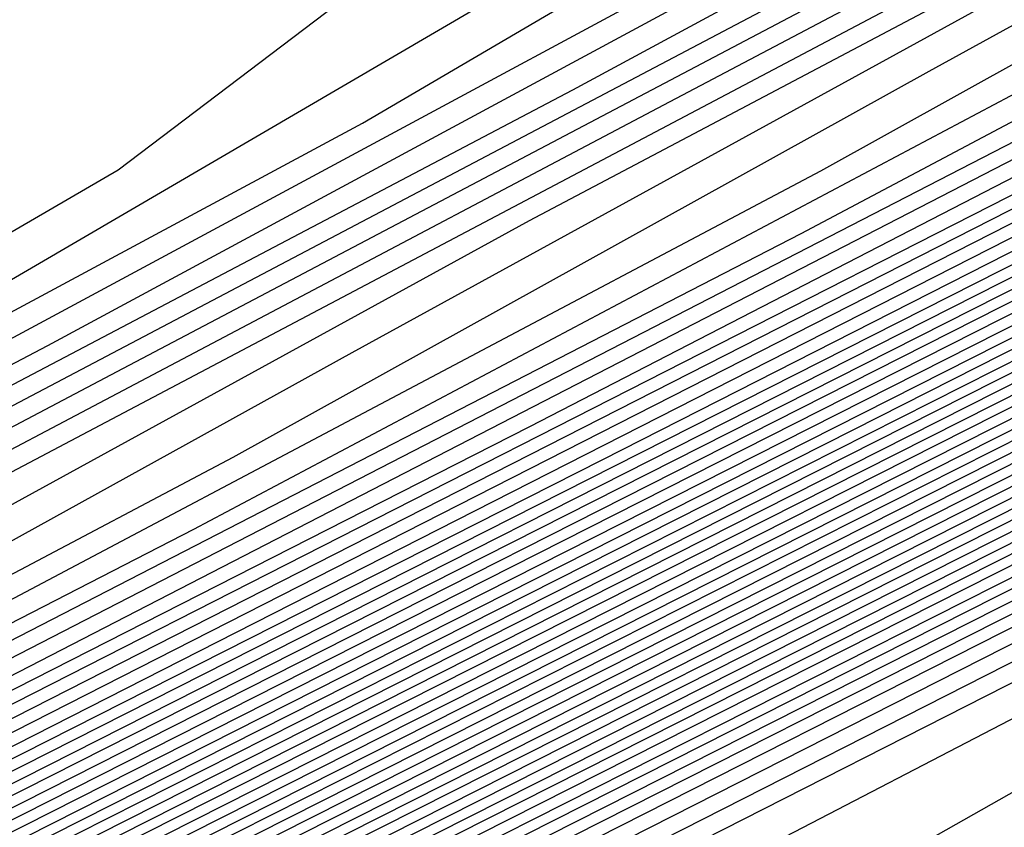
# Model space of a CAD drawing. Extents: x 3249832 to 3255657, y 13789405 to 13793316.
# Tile 529 of 656: x 3254750.23 to 3254751.65, y 13790605.83 to 13790606.99. Entities that reach past the tile are written whole.
import ezdxf

# ---------------------------------------------------------------- set-up
doc = ezdxf.new("R2010")
doc.units = 0
doc.header["$LTSCALE"] = 100
doc.header["$MEASUREMENT"] = 0
for name, color, linetype in [('GRATIO_CON', 10, 'CONTINUOUS'), ('GRATIO_ICON', 7, 'CONTINUOUS'), ('TARGETS_EAST', 7, 'CONTINUOUS')]:
    doc.layers.add(name, color=color, linetype=linetype)

# ---------------------------------------------------------------- blocks, each defined once
blk = doc.blocks.new('Gratio_032316_contours')
at = {"layer": 'GRATIO_CON', "color": 1, "linetype": 'Continuous', "flags": 128}
for points in [[(3254680.9828, 13790570.8848), (3254694.5684, 13790577.5253), (3254706.1082, 13790583.1826), (3254712.556, 13790586.3474), (3254714.9315, 13790587.5159), (3254715.271, 13790587.6858), (3254715.2714, 13790587.6881), (3254715.2722, 13790587.6892), (3254715.2732, 13790587.689), (3254715.4944, 13790587.7945), (3254717.0344, 13790588.541), (3254721.2117, 13790590.5707), (3254728.6842, 13790594.206), (3254737.4659, 13790598.491), (3254744.9102, 13790602.1497), (3254749.0328, 13790604.2246), (3254750.4996, 13790605.0316), (3254750.6393, 13790605.2051), (3254750.7899, 13790605.388), (3254752.329, 13790606.2594), (3254756.6438, 13790608.5072), (3254764.4521, 13790612.4857), (3254773.7947, 13790617.2146)], [(3254682.3408, 13790571.5658), (3254695.3858, 13790577.9421), (3254706.4664, 13790583.3743), (3254712.6576, 13790586.4132), (3254714.9386, 13790587.5352), (3254715.2646, 13790587.6983), (3254715.2651, 13790587.7006), (3254715.2659, 13790587.7017), (3254715.267, 13790587.7016), (3254715.4668, 13790587.797), (3254716.8576, 13790588.4711), (3254720.6302, 13790590.3041), (3254727.3786, 13790593.5872), (3254735.3094, 13790597.457), (3254742.0323, 13790600.7611), (3254745.7554, 13790602.635), (3254747.0801, 13790603.3639), (3254747.2062, 13790603.5205), (3254747.379, 13790603.7042), (3254749.0259, 13790604.6209), (3254753.6201, 13790607.0028), (3254761.9237, 13790611.2275), (3254771.8551, 13790616.2521)], [(3254683.6989, 13790572.2469), (3254696.2032, 13790578.3589), (3254706.8246, 13790583.566), (3254712.7593, 13790586.4789), (3254714.9457, 13790587.5545), (3254715.2583, 13790587.7108), (3254715.2588, 13790587.7131), (3254715.2597, 13790587.7142), (3254715.2608, 13790587.7142), (3254715.4392, 13790587.7994), (3254716.6808, 13790588.4013), (3254720.0486, 13790590.0376), (3254726.0729, 13790592.9684), (3254733.1528, 13790596.423), (3254739.1543, 13790599.3726), (3254742.478, 13790601.0454), (3254743.6606, 13790601.6961), (3254743.7731, 13790601.8359), (3254743.968, 13790602.0204), (3254745.7228, 13790602.9823), (3254750.5964, 13790605.4984), (3254759.3952, 13790609.9692), (3254769.9155, 13790615.2897), (3254779.2011, 13790619.9784)], [(3254685.0569, 13790572.928), (3254697.0206, 13790578.7757), (3254707.1829, 13790583.7577), (3254712.8609, 13790586.5447), (3254714.9528, 13790587.5738), (3254715.2519, 13790587.7234), (3254715.2526, 13790587.7256), (3254715.2535, 13790587.7267), (3254715.2546, 13790587.7269), (3254715.4116, 13790587.8019), (3254716.504, 13790588.3314), (3254719.4671, 13790589.7711), (3254724.7673, 13790592.3496), (3254730.9962, 13790595.389), (3254736.2764, 13790597.9841), (3254739.2006, 13790599.4558), (3254740.241, 13790600.0283), (3254740.3401, 13790600.1513), (3254740.5571, 13790600.3366), (3254742.4197, 13790601.3437), (3254747.5727, 13790603.994), (3254756.8668, 13790608.711), (3254767.9759, 13790614.3273), (3254777.7802, 13790619.2776)], [(3254687.7729, 13790574.2901), (3254698.6554, 13790579.6094), (3254707.8993, 13790584.1411), (3254713.0642, 13790586.6762), (3254714.9671, 13790587.6123), (3254715.2393, 13790587.7484), (3254715.24, 13790587.7505), (3254715.241, 13790587.7518), (3254715.2422, 13790587.7521), (3254715.3565, 13790587.8068), (3254716.1504, 13790588.1917), (3254718.3039, 13790589.238), (3254722.156, 13790591.112), (3254726.683, 13790593.3209), (3254730.5206, 13790595.207), (3254732.6458, 13790596.2766), (3254733.4019, 13790596.6927), (3254733.4739, 13790596.7821), (3254733.7351, 13790596.969), (3254735.8135, 13790598.0666), (3254741.5253, 13790600.9852), (3254751.8099, 13790606.1945), (3254764.0967, 13790612.4024), (3254774.9383, 13790617.8759)], [(3254689.131, 13790574.9712), (3254699.4729, 13790580.0262), (3254708.2575, 13790584.3328), (3254713.1658, 13790586.742), (3254714.9742, 13790587.6316), (3254715.2329, 13790587.761), (3254715.2337, 13790587.763), (3254715.2348, 13790587.7643), (3254715.2359, 13790587.7648), (3254715.3289, 13790587.8092), (3254715.9737, 13790588.1218), (3254717.7224, 13790588.9714), (3254720.8504, 13790590.4932), (3254724.5264, 13790592.2869), (3254727.6426, 13790593.8185), (3254729.3684, 13790594.687), (3254729.9824, 13790595.0249), (3254730.0409, 13790595.0975), (3254730.3242, 13790595.2852), (3254732.5104, 13790596.428), (3254738.5016, 13790599.4807), (3254749.2814, 13790604.9363), (3254762.1571, 13790611.44), (3254773.5174, 13790617.1751)], [(3254690.489, 13790575.6522), (3254700.2903, 13790580.443), (3254708.6157, 13790584.5245), (3254713.2674, 13790586.8077), (3254714.9813, 13790587.6509), (3254715.2266, 13790587.7735), (3254715.2275, 13790587.7755), (3254715.2286, 13790587.7768), (3254715.2297, 13790587.7774), (3254715.3013, 13790587.8117), (3254715.7969, 13790588.0519), (3254717.1408, 13790588.7049), (3254719.5447, 13790589.8744), (3254722.3699, 13790591.2529), (3254724.7647, 13790592.4299), (3254726.091, 13790593.0974), (3254726.5629, 13790593.3571), (3254726.6078, 13790593.4129), (3254726.9132, 13790593.6014), (3254729.2072, 13790594.7894), (3254735.4779, 13790597.9763), (3254746.753, 13790603.6781), (3254760.2175, 13790610.4776), (3254772.0965, 13790616.4743)], [(3254744.2245, 13790602.4199), (3254758.2779, 13790609.5152), (3254770.6755, 13790615.7735), (3254778.4112, 13790619.6827)], [(3254687.5981, 13790574.316), (3254694.5631, 13790577.6954), (3254702.7425, 13790581.6935), (3254709.6903, 13790585.0996), (3254713.5723, 13790587.005), (3254715.0027, 13790587.7087), (3254715.2076, 13790587.8111), (3254715.2155, 13790587.8162), (3254715.2646, 13790587.8408), (3254715.3952, 13790587.9046), (3254715.6275, 13790588.0179), (3254715.8997, 13790588.1512), (3254716.1297, 13790588.2654), (3254716.6303, 13790588.5199), (3254719.2939, 13790589.8681), (3254726.4082, 13790593.462), (3254739.168, 13790599.9031), (3254754.3988, 13790607.5903), (3254767.8337, 13790614.3719), (3254776.2164, 13790618.6078)], [(3254651.0069, 13790556.9616), (3254655.5123, 13790559.1072), (3254661.3217, 13790561.894), (3254668.1197, 13790565.1602), (3254674.8023, 13790568.3631), (3254680.0684, 13790570.8643), (3254683.1747, 13790572.3015), (3254685.6089, 13790573.4148), (3254689.4165, 13790575.2204), (3254695.9211, 13790578.3765), (3254703.5599, 13790582.1103), (3254710.0485, 13790585.2913), (3254713.674, 13790587.0708), (3254715.0098, 13790587.728), (3254715.2012, 13790587.8237), (3254715.5767, 13790588.0145), (3254718.1988, 13790589.3384), (3254725.3135, 13790592.9288), (3254738.0825, 13790599.3724), (3254753.3307, 13790607.0675), (3254766.7985, 13790613.8657), (3254775.2332, 13790618.1281)], [(3254651.9652, 13790557.4392), (3254656.6382, 13790559.6653), (3254662.6638, 13790562.5558), (3254669.7147, 13790565.9438), (3254676.6453, 13790569.2668), (3254682.1055, 13790571.8639), (3254685.3036, 13790573.3493), (3254687.6804, 13790574.4392), (3254691.2349, 13790576.1249), (3254697.2791, 13790579.0576), (3254704.3773, 13790582.5271), (3254710.4067, 13790585.483), (3254713.7756, 13790587.1366), (3254715.0169, 13790587.7472), (3254715.1948, 13790587.8363), (3254715.5637, 13790588.0238), (3254718.1399, 13790589.3246), (3254725.1298, 13790592.8522), (3254737.6771, 13790599.1838), (3254752.6727, 13790606.7516), (3254765.9448, 13790613.4511), (3254774.3039, 13790617.6754)], [(3254652.9236, 13790557.9168), (3254657.7641, 13790560.2233), (3254664.0059, 13790563.2177), (3254671.3097, 13790566.7274), (3254678.4883, 13790570.1706), (3254684.1427, 13790572.8635), (3254687.4325, 13790574.3972), (3254689.7518, 13790575.4635), (3254693.0532, 13790577.0293), (3254698.6371, 13790579.7386), (3254705.1948, 13790582.9439), (3254710.7649, 13790585.6747), (3254713.8772, 13790587.2023), (3254715.024, 13790587.7665), (3254715.1884, 13790587.8489), (3254715.5508, 13790588.0331), (3254718.0809, 13790589.3107), (3254724.9462, 13790592.7755), (3254737.2717, 13790598.9953), (3254752.0148, 13790606.4357), (3254765.0911, 13790613.0365), (3254773.3746, 13790617.2228)], [(3254651.3, 13790557.2133), (3254654.8403, 13790558.872), (3254660.0158, 13790561.3394), (3254666.6901, 13790564.5414), (3254674.4997, 13790568.2945), (3254682.1743, 13790571.9781), (3254688.2171, 13790574.8626), (3254691.6904, 13790576.4929), (3254693.8947, 13790577.5121), (3254696.69, 13790578.8381), (3254701.3532, 13790581.1008), (3254706.8296, 13790583.7776), (3254711.4814, 13790586.0581), (3254714.0805, 13790587.3339), (3254715.0382, 13790587.8051), (3254715.1756, 13790587.8741), (3254715.5248, 13790588.0517), (3254717.9631, 13790589.2831), (3254724.5788, 13790592.6221), (3254736.4608, 13790598.6182), (3254750.699, 13790605.8039), (3254763.3837, 13790612.2073), (3254771.5159, 13790616.3175)], [(3254652.1439, 13790557.6356), (3254655.7986, 13790559.3495), (3254661.1417, 13790561.8975), (3254668.0321, 13790565.2032), (3254676.0946, 13790569.078), (3254684.0173, 13790572.8819), (3254690.2542, 13790575.8622), (3254693.8193, 13790577.5407), (3254695.9661, 13790578.5364), (3254698.5083, 13790579.7426), (3254702.7112, 13790581.7819), (3254707.647, 13790584.1944), (3254711.8396, 13790586.2498), (3254714.1821, 13790587.3996), (3254715.0454, 13790587.8244), (3254715.1692, 13790587.8867), (3254715.5119, 13790588.061), (3254717.9042, 13790589.2693), (3254724.3952, 13790592.5454), (3254736.0554, 13790598.4297), (3254750.0411, 13790605.488), (3254762.53, 13790611.7927), (3254770.5866, 13790615.8649), (3254774.8217, 13790618.021)], [(3254692.2914, 13790576.8618), (3254695.9482, 13790578.5886), (3254698.0375, 13790579.5607), (3254700.3267, 13790580.647), (3254704.0693, 13790582.4629), (3254708.4644, 13790584.6112), (3254712.1978, 13790586.4415), (3254714.2838, 13790587.4654), (3254715.0525, 13790587.8436), (3254715.1628, 13790587.899), (3254715.1638, 13790587.9005), (3254715.1651, 13790587.902), (3254715.1662, 13790587.9033), (3254715.5018, 13790588.0733), (3254717.8471, 13790589.2573), (3254724.2124, 13790592.4695), (3254735.6502, 13790598.2414), (3254749.3832, 13790605.1722), (3254761.6763, 13790611.3781), (3254769.6572, 13790615.4123), (3254773.9041, 13790617.5743)], [(3254687.7034, 13790574.6894), (3254694.3286, 13790577.8614), (3254698.0771, 13790579.6365), (3254700.109, 13790580.5851), (3254702.1451, 13790581.5514), (3254705.4273, 13790583.144), (3254709.2818, 13790585.0281), (3254712.556, 13790586.6332), (3254714.3854, 13790587.5311), (3254715.0596, 13790587.8629), (3254715.1564, 13790587.9115), (3254715.1574, 13790587.913), (3254715.1587, 13790587.9145), (3254715.1597, 13790587.9158), (3254715.4888, 13790588.0826), (3254717.7882, 13790589.2435), (3254724.0287, 13790592.3929), (3254735.2448, 13790598.0529), (3254748.7253, 13790604.8563), (3254760.8226, 13790610.9635), (3254768.7279, 13790614.9597), (3254772.9866, 13790617.1276)], [(3254691.3894, 13790576.4969), (3254698.4029, 13790579.8606), (3254702.3349, 13790581.7322), (3254704.2518, 13790582.6337), (3254705.7818, 13790583.3603), (3254708.1433, 13790584.5061), (3254710.9167, 13790585.8617), (3254713.2724, 13790587.0166), (3254714.5887, 13790587.6627), (3254715.0738, 13790587.9014), (3254715.1436, 13790587.9366), (3254715.1446, 13790587.938), (3254715.1458, 13790587.9395), (3254715.1469, 13790587.941), (3254715.4628, 13790588.1013), (3254717.6703, 13790589.2159), (3254723.6614, 13790592.2395), (3254734.4339, 13790597.6758), (3254747.4094, 13790604.2245), (3254759.1152, 13790610.1344), (3254766.8692, 13790614.0544), (3254771.1515, 13790616.2343)], [(3254684.0695, 13790572.9958), (3254693.2324, 13790577.4007), (3254700.4401, 13790580.8601), (3254704.4638, 13790582.78), (3254706.3233, 13790583.658), (3254707.6001, 13790584.2647), (3254709.5014, 13790585.1872), (3254711.7343, 13790586.2788), (3254713.6314, 13790587.2092), (3254714.6921, 13790587.7304), (3254715.0837, 13790587.9238), (3254715.1405, 13790587.9531), (3254715.4499, 13790588.1105), (3254717.6114, 13790589.2021), (3254723.4777, 13790592.1629), (3254734.0285, 13790597.4873), (3254746.7515, 13790603.9086), (3254758.2615, 13790609.7198), (3254765.9399, 13790613.6018), (3254770.2339, 13790615.7876), (3254772.3576, 13790616.8983)], [(3254685.6645, 13790573.7793), (3254695.0754, 13790578.3044), (3254702.4773, 13790581.8597), (3254706.5928, 13790583.8279), (3254708.3947, 13790584.6823), (3254709.4185, 13790585.1691), (3254710.8594, 13790585.8683), (3254712.5517, 13790586.6956), (3254713.9896, 13790587.4009), (3254714.7937, 13790587.7962), (3254715.0908, 13790587.9432), (3254715.1341, 13790587.9658), (3254715.4369, 13790588.1198), (3254717.5524, 13790589.1883), (3254723.294, 13790592.0862), (3254733.6231, 13790597.2988), (3254746.0936, 13790603.5927), (3254757.4078, 13790609.3052), (3254765.0105, 13790613.1491), (3254769.3164, 13790615.3409), (3254771.4825, 13790616.4728)], [(3254687.2595, 13790574.5629), (3254696.9184, 13790579.2082), (3254704.5144, 13790582.8593), (3254708.7217, 13790584.8757), (3254710.4661, 13790585.7067), (3254711.2369, 13790586.0736), (3254712.2174, 13790586.5494), (3254713.3691, 13790587.1124), (3254714.3478, 13790587.5926), (3254714.8953, 13790587.862), (3254715.0978, 13790587.9625), (3254715.1276, 13790587.9785), (3254715.4239, 13790588.1292), (3254717.4935, 13790589.1745), (3254723.1104, 13790592.0095), (3254733.2176, 13790597.1102), (3254745.4357, 13790603.2768), (3254756.5541, 13790608.8906), (3254764.0812, 13790612.6965), (3254768.3988, 13790614.8943), (3254770.6075, 13790616.0472), (3254771.7108, 13790616.6657)], [(3254690.4495, 13790576.13), (3254700.6044, 13790581.0157), (3254708.5888, 13790584.8585), (3254712.9795, 13790586.9715), (3254714.609, 13790587.7553), (3254714.8736, 13790587.8824), (3254714.9335, 13790587.9115), (3254715.004, 13790587.9462), (3254715.0642, 13790587.9761), (3254715.0986, 13790587.9937), (3254715.112, 13790588.0013), (3254715.1148, 13790588.0038), (3254715.3979, 13790588.1479), (3254717.3756, 13790589.147), (3254722.743, 13790591.8562), (3254732.4068, 13790596.7332), (3254744.1198, 13790602.645), (3254754.8468, 13790608.0614), (3254762.2225, 13790611.7913), (3254766.5637, 13790614.0009), (3254768.8573, 13790615.1961), (3254770.0169, 13790615.8415), (3254770.6619, 13790616.237), (3254771.3382, 13790616.6417)], [(3254691.3246, 13790576.5671), (3254701.2561, 13790581.3455), (3254709.0349, 13790585.09), (3254713.3077, 13790587.1475), (3254714.8826, 13790587.9066), (3254715.1084, 13790588.0164), (3254715.3849, 13790588.1572), (3254717.3167, 13790589.1332), (3254722.5594, 13790591.7795), (3254732.0013, 13790596.5446), (3254743.4619, 13790602.3291), (3254753.9931, 13790607.6468), (3254761.2932, 13790611.3386), (3254765.6461, 13790613.5543), (3254767.9823, 13790614.7706), (3254769.17, 13790615.4294), (3254769.8305, 13790615.8319), (3254770.5233, 13790616.2441), (3254771.6468, 13790616.8582)], [(3254692.0922, 13790576.9523), (3254701.7295, 13790581.5891), (3254709.2424, 13790585.2057), (3254713.3647, 13790587.1907), (3254714.8842, 13790587.9231), (3254715.102, 13790588.0291), (3254715.3719, 13790588.1666), (3254717.2577, 13790589.1194), (3254722.3757, 13790591.7029), (3254731.5959, 13790596.3561), (3254742.804, 13790602.0133), (3254753.1394, 13790607.2322), (3254760.3638, 13790610.886), (3254764.7286, 13790613.1076), (3254767.1072, 13790614.345), (3254768.3231, 13790615.0173), (3254768.9992, 13790615.4268), (3254769.7083, 13790615.8466), (3254770.8588, 13790616.474), (3254772.2008, 13790617.2017)], [(3254683.086, 13790572.6396), (3254692.8597, 13790577.3375), (3254702.2029, 13790581.8327), (3254709.4499, 13790585.3213), (3254713.4218, 13790587.234), (3254714.8858, 13790587.9396), (3254715.0956, 13790588.0417), (3254715.359, 13790588.1759), (3254717.1988, 13790589.1056), (3254722.192, 13790591.6262), (3254731.1905, 13790596.1676), (3254742.1461, 13790601.6974), (3254752.2857, 13790606.8176), (3254759.4345, 13790610.4334), (3254763.811, 13790612.6609), (3254766.2321, 13790613.9195), (3254767.4761, 13790614.6052), (3254768.1678, 13790615.0216), (3254768.8934, 13790615.4491), (3254770.0708, 13790616.0899), (3254771.4446, 13790616.8335)], [(3254685.0376, 13790573.6106), (3254694.3948, 13790578.1075), (3254703.1496, 13790582.3192), (3254709.8648, 13790585.5517), (3254713.5359, 13790587.3196), (3254714.8889, 13790587.9721), (3254715.0828, 13790588.0668), (3254715.333, 13790588.1946), (3254717.0809, 13790589.0781), (3254721.8247, 13790591.4729), (3254730.3796, 13790595.7905), (3254740.8302, 13790601.0656), (3254750.5783, 13790605.9885), (3254757.5758, 13790609.5281), (3254761.9759, 13790611.7676), (3254764.482, 13790613.0684), (3254765.7823, 13790613.781), (3254766.5051, 13790614.2114), (3254767.2635, 13790614.6541), (3254768.4947, 13790615.3216), (3254769.9322, 13790616.0971), (3254771.1334, 13790616.7816)], [(3254686.0134, 13790574.0961), (3254695.1623, 13790578.4926), (3254703.623, 13790582.5627), (3254710.0723, 13790585.6672), (3254713.5929, 13790587.3627), (3254714.8905, 13790587.9885), (3254715.0765, 13790588.0794), (3254715.32, 13790588.2039), (3254717.022, 13790589.0643), (3254721.641, 13790591.3962), (3254729.9742, 13790595.602), (3254740.1723, 13790600.7497), (3254749.7246, 13790605.5739), (3254756.6465, 13790609.0755), (3254761.0584, 13790611.3209), (3254763.6069, 13790612.6429), (3254764.9354, 13790613.3689), (3254765.6738, 13790613.8062), (3254766.4486, 13790614.2565), (3254767.7067, 13790614.9375), (3254769.176, 13790615.729), (3254770.4045, 13790616.4267), (3254771.0551, 13790616.8757), (3254771.2495, 13790617.1191)], [(3254739.5144, 13790600.4338), (3254748.8709, 13790605.1593), (3254755.7171, 13790608.6229), (3254760.1408, 13790610.8742), (3254762.7318, 13790612.2173), (3254764.0885, 13790612.9569), (3254764.8424, 13790613.4011), (3254765.6337, 13790613.859), (3254766.9187, 13790614.5533), (3254768.4198, 13790615.3608), (3254769.6756, 13790616.0718), (3254770.3419, 13790616.5275), (3254770.5426, 13790616.7724), (3254770.5188, 13790616.9018), (3254770.4948, 13790617.0077), (3254770.6285, 13790617.1688), (3254771.0611, 13790617.4608), (3254771.8874, 13790617.9361)], [(3254738.8565, 13790600.1179), (3254748.0172, 13790604.7447), (3254754.7878, 13790608.1702), (3254759.2232, 13790610.4276), (3254761.8567, 13790611.7918), (3254763.2415, 13790612.5448), (3254764.011, 13790612.9959), (3254764.8187, 13790613.4615), (3254766.1307, 13790614.1692), (3254767.6636, 13790614.9926), (3254768.9467, 13790615.7168), (3254769.6287, 13790616.1793), (3254769.8357, 13790616.4257), (3254769.8135, 13790616.5541), (3254769.7906, 13790616.6591), (3254769.9282, 13790616.8212), (3254770.3706, 13790617.1177), (3254771.2146, 13790617.6021)], [(3254737.5406, 13790599.4861), (3254746.3098, 13790603.9155), (3254752.9291, 13790607.265), (3254757.3881, 13790609.5342), (3254760.1066, 13790610.9407), (3254761.5477, 13790611.7206), (3254762.3483, 13790612.1857), (3254763.1888, 13790612.6665), (3254764.5547, 13790613.4009), (3254766.1512, 13790614.2562), (3254767.4889, 13790615.007), (3254768.2023, 13790615.4828), (3254768.422, 13790615.7322), (3254768.4029, 13790615.8587), (3254768.3822, 13790615.9618), (3254768.5277, 13790616.1259), (3254768.9896, 13790616.4314), (3254769.8689, 13790616.934), (3254771.0696, 13790617.5904)], [(3254736.8827, 13790599.1702), (3254745.4561, 13790603.5009), (3254751.9998, 13790606.8123), (3254756.4706, 13790609.0875), (3254759.2315, 13790610.5151), (3254760.7008, 13790611.3085), (3254761.517, 13790611.7805), (3254762.3739, 13790612.269), (3254763.7666, 13790613.0167), (3254765.395, 13790613.888), (3254766.76, 13790614.6521), (3254767.489, 13790615.1346), (3254767.7151, 13790615.3855), (3254767.6976, 13790615.511), (3254767.678, 13790615.6132), (3254767.8274, 13790615.7783), (3254768.2991, 13790616.0883), (3254769.1961, 13790616.6), (3254770.4206, 13790617.269), (3254771.8246, 13790618.0255)], [(3254744.6024, 13790603.0863), (3254751.0704, 13790606.3597), (3254755.553, 13790608.6409), (3254758.3565, 13790610.0896), (3254759.8538, 13790610.8964), (3254760.6856, 13790611.3754), (3254761.559, 13790611.8714), (3254762.9786, 13790612.6326), (3254764.6388, 13790613.5198), (3254766.0311, 13790614.2972), (3254766.7758, 13790614.7864), (3254767.0083, 13790615.0388), (3254766.9923, 13790615.1633), (3254766.9738, 13790615.2646), (3254767.1272, 13790615.4307), (3254767.6086, 13790615.7452), (3254768.5233, 13790616.266), (3254769.7716, 13790616.9476), (3254771.2028, 13790617.7187)], [(3254743.7487, 13790602.6718), (3254750.1411, 13790605.9071), (3254754.6355, 13790608.1942), (3254757.4814, 13790609.664), (3254759.0069, 13790610.4843), (3254759.8542, 13790610.9703), (3254760.744, 13790611.4739), (3254762.1906, 13790612.2484), (3254763.8826, 13790613.1516), (3254765.3021, 13790613.9423), (3254766.0626, 13790614.4381), (3254766.3014, 13790614.692), (3254766.287, 13790614.8156), (3254766.2696, 13790614.916), (3254766.4269, 13790615.083), (3254766.9181, 13790615.402), (3254767.8505, 13790615.932), (3254769.1226, 13790616.6262), (3254770.5809, 13790617.4119), (3254772.0656, 13790618.2145)], [(3254742.0413, 13790601.8426), (3254748.2824, 13790605.0018), (3254752.8004, 13790607.3009), (3254755.7312, 13790608.8129), (3254757.3131, 13790609.6601), (3254758.1915, 13790610.16), (3254759.1142, 13790610.6789), (3254760.6146, 13790611.4801), (3254762.3701, 13790612.4152), (3254763.8443, 13790613.2324), (3254764.6362, 13790613.7417), (3254764.8877, 13790613.9986), (3254764.8764, 13790614.1202), (3254764.8612, 13790614.2188), (3254765.0263, 13790614.3878), (3254765.5371, 13790614.7158), (3254766.5049, 13790615.2639), (3254767.8246, 13790615.9835), (3254769.3373, 13790616.7983), (3254770.8773, 13790617.6307), (3254772.2533, 13790618.3962)], [(3254741.1877, 13790601.428), (3254747.3531, 13790604.5492), (3254751.8828, 13790606.8542), (3254754.8562, 13790608.3874), (3254756.4662, 13790609.248), (3254757.3602, 13790609.7548), (3254758.2992, 13790610.2814), (3254759.8265, 13790611.096), (3254761.6139, 13790612.047), (3254763.1154, 13790612.8775), (3254763.923, 13790613.3934), (3254764.1808, 13790613.6518), (3254764.1711, 13790613.7725), (3254764.157, 13790613.8702), (3254764.3261, 13790614.0402), (3254764.8466, 13790614.3727), (3254765.832, 13790614.9299), (3254767.1756, 13790615.6621), (3254768.7154, 13790616.4915), (3254770.2831, 13790617.3387), (3254771.6841, 13790618.1175)], [(3254740.334, 13790601.0134), (3254746.4237, 13790604.0966), (3254750.9652, 13790606.4075), (3254753.9811, 13790607.9618), (3254755.6192, 13790608.8359), (3254756.5288, 13790609.3497), (3254757.4843, 13790609.8838), (3254759.0385, 13790610.7119), (3254760.8577, 13790611.6788), (3254762.3865, 13790612.5226), (3254763.2098, 13790613.0452), (3254763.474, 13790613.3051), (3254763.4658, 13790613.4247), (3254763.4529, 13790613.5216), (3254763.6258, 13790613.6925), (3254764.1561, 13790614.0295), (3254765.1592, 13790614.5958), (3254766.5266, 13790615.3407), (3254768.0936, 13790616.1847), (3254769.689, 13790617.0468), (3254771.1149, 13790617.8388)], [(3254739.4803, 13790600.5988), (3254745.4944, 13790603.644), (3254750.0477, 13790605.9608), (3254753.106, 13790607.5363), (3254754.7723, 13790608.4238), (3254755.6974, 13790608.9446), (3254756.6694, 13790609.4863), (3254758.2505, 13790610.3277), (3254760.1015, 13790611.3106), (3254761.6576, 13790612.1677), (3254762.4966, 13790612.697), (3254762.7671, 13790612.9584), (3254762.7605, 13790613.077), (3254762.7487, 13790613.173), (3254762.9255, 13790613.3449), (3254763.4656, 13790613.6864), (3254764.4864, 13790614.2618), (3254765.8776, 13790615.0193), (3254767.4717, 13790615.8779), (3254769.0948, 13790616.7549), (3254770.5457, 13790617.5601), (3254771.6165, 13790618.2016)], [(3254743.6357, 13790602.7387), (3254748.2126, 13790605.0675), (3254751.3559, 13790606.6852), (3254753.0785, 13790607.5996), (3254754.0347, 13790608.1343), (3254755.0395, 13790608.6913), (3254756.6745, 13790609.5594), (3254758.5891, 13790610.5742), (3254760.1998, 13790611.4578), (3254761.0701, 13790612.0005), (3254761.3534, 13790612.2649), (3254761.3499, 13790612.3816), (3254761.3403, 13790612.4757), (3254761.525, 13790612.6497), (3254762.0846, 13790613.0001), (3254763.1408, 13790613.5938), (3254764.5796, 13790614.3765), (3254766.2281, 13790615.2643), (3254767.9065, 13790616.171), (3254769.4072, 13790617.0027), (3254770.5158, 13790617.6634), (3254771.0877, 13790618.0867)], [(3254742.7064, 13790602.2861), (3254747.295, 13790604.6208), (3254750.4808, 13790606.2596), (3254752.2315, 13790607.1876), (3254753.2034, 13790607.7292), (3254754.2245, 13790608.2938), (3254755.8864, 13790609.1753), (3254757.8329, 13790610.206), (3254759.4708, 13790611.1029), (3254760.3569, 13790611.6523), (3254760.6465, 13790611.9182), (3254760.6446, 13790612.0339), (3254760.6361, 13790612.1271), (3254760.8247, 13790612.302), (3254761.3941, 13790612.657), (3254762.468, 13790613.2597), (3254763.9305, 13790614.0551), (3254765.6062, 13790614.9575), (3254767.3123, 13790615.8791), (3254768.838, 13790616.724), (3254769.9655, 13790617.3943), (3254770.5479, 13790617.8222)], [(3254741.777, 13790601.8334), (3254746.3775, 13790604.1742), (3254749.6057, 13790605.8341), (3254751.3846, 13790606.7755), (3254752.372, 13790607.324), (3254753.4096, 13790607.8962), (3254755.0984, 13790608.7911), (3254757.0767, 13790609.8378), (3254758.7419, 13790610.748), (3254759.6437, 13790611.3041), (3254759.9396, 13790611.5714), (3254759.9393, 13790611.6862), (3254759.9319, 13790611.7785), (3254760.1244, 13790611.9544), (3254760.7036, 13790612.3139), (3254761.7952, 13790612.9257), (3254763.2815, 13790613.7338), (3254764.9844, 13790614.6507), (3254766.7182, 13790615.5871), (3254768.2688, 13790616.4452), (3254769.4152, 13790617.1251), (3254770.0082, 13790617.5577), (3254770.1871, 13790617.7969)], [(3254740.8477, 13790601.3808), (3254745.4599, 13790603.7275), (3254748.7307, 13790605.4085), (3254750.5377, 13790606.3634), (3254751.5407, 13790606.9189), (3254752.5947, 13790607.4987), (3254754.3104, 13790608.407), (3254756.3205, 13790609.4696), (3254758.013, 13790610.3931), (3254758.9305, 13790610.9559), (3254759.2328, 13790611.2247), (3254759.234, 13790611.3385), (3254759.2277, 13790611.4299), (3254759.4242, 13790611.6068), (3254760.0131, 13790611.9707), (3254761.1223, 13790612.5917), (3254762.6325, 13790613.4124), (3254764.3625, 13790614.3439), (3254766.124, 13790615.2952), (3254767.6996, 13790616.1665), (3254768.8649, 13790616.856), (3254769.4684, 13790617.2932), (3254769.6516, 13790617.5333), (3254769.6291, 13790617.6629)], [(3254743.6248, 13790602.8341), (3254746.9805, 13790604.5574), (3254748.8439, 13790605.5392), (3254749.8779, 13790606.1086), (3254750.9648, 13790606.7037), (3254752.7344, 13790607.6387), (3254754.8081, 13790608.7333), (3254756.5552, 13790609.6833), (3254757.5041, 13790610.2594), (3254757.819, 13790610.5312), (3254757.8234, 13790610.6431), (3254757.8193, 13790610.7327), (3254758.0236, 13790610.9115), (3254758.6321, 13790611.2845), (3254759.7767, 13790611.9236), (3254761.3345, 13790612.7696), (3254763.1189, 13790613.7303)], [(3254742.7072, 13790602.3875), (3254746.1055, 13790604.1319), (3254747.9969, 13790605.1271), (3254749.0466, 13790605.7035), (3254750.1499, 13790606.3062), (3254751.9464, 13790607.2546), (3254754.0519, 13790608.3651), (3254755.8263, 13790609.3284), (3254756.7909, 13790609.9112), (3254757.1122, 13790610.1845), (3254757.1181, 13790610.2954), (3254757.1151, 13790610.3841), (3254757.3234, 13790610.5639), (3254757.9416, 13790610.9413), (3254759.1039, 13790611.5896), (3254760.6855, 13790612.4482), (3254762.497, 13790613.4235)], [(3254741.7897, 13790601.9408), (3254745.2304, 13790603.7063), (3254747.15, 13790604.715), (3254748.2152, 13790605.2983), (3254749.3349, 13790605.9086), (3254751.1583, 13790606.8704), (3254753.2956, 13790607.9969), (3254755.0974, 13790608.9734), (3254756.0776, 13790609.563), (3254756.4053, 13790609.8378), (3254756.4128, 13790609.9477), (3254756.4109, 13790610.0355), (3254756.6231, 13790610.2163), (3254757.2511, 13790610.5982), (3254758.4311, 13790611.2555), (3254760.0365, 13790612.1268), (3254761.8752, 13790613.1167), (3254763.7473, 13790614.1275)], [(3254744.3553, 13790603.2808), (3254746.3031, 13790604.3029), (3254747.3839, 13790604.8932), (3254748.52, 13790605.5111), (3254750.3703, 13790606.4863), (3254752.5394, 13790607.6287), (3254754.3685, 13790608.6185), (3254755.3644, 13790609.2147), (3254755.6984, 13790609.4911), (3254755.7075, 13790609.6), (3254755.7067, 13790609.6869), (3254755.9228, 13790609.8686), (3254756.5606, 13790610.2551), (3254757.7583, 13790610.9215), (3254759.3875, 13790611.8054), (3254761.2533, 13790612.8099), (3254763.1532, 13790613.8356)], [(3254744.6092, 13790603.4787), (3254745.7211, 13790604.0829), (3254746.8901, 13790604.7161), (3254748.7943, 13790605.718), (3254751.027, 13790606.8923), (3254752.9106, 13790607.9087), (3254753.938, 13790608.5183), (3254754.2847, 13790608.7976), (3254754.2969, 13790608.9046), (3254754.2983, 13790608.9897), (3254754.5223, 13790609.1734), (3254755.1796, 13790609.5688), (3254756.4126, 13790610.2535), (3254758.0895, 13790611.1627), (3254760.0096, 13790612.1963), (3254761.9649, 13790613.2517), (3254763.7152, 13790614.2156)], [(3254743.7623, 13790603.0666), (3254744.8898, 13790603.6778), (3254746.0752, 13790604.3186), (3254748.0063, 13790605.3338), (3254750.2708, 13790606.5241), (3254752.1817, 13790607.5538), (3254753.2248, 13790608.1701), (3254753.5778, 13790608.4509), (3254753.5916, 13790608.5569), (3254753.5941, 13790608.641), (3254753.822, 13790608.8258), (3254754.4891, 13790609.2257), (3254755.7398, 13790609.9194), (3254757.4405, 13790610.8413), (3254759.3878, 13790611.8895), (3254761.3707, 13790612.9598), (3254763.1459, 13790613.9368)], [(3254744.0584, 13790603.2727), (3254745.2603, 13790603.921), (3254747.2182, 13790604.9497), (3254749.5146, 13790606.1559), (3254751.4528, 13790607.1989), (3254752.5116, 13790607.8218), (3254752.871, 13790608.1041), (3254752.8863, 13790608.2091), (3254752.8899, 13790608.2924), (3254753.1217, 13790608.4781), (3254753.7986, 13790608.8826), (3254755.067, 13790609.5854), (3254756.7914, 13790610.5199), (3254758.766, 13790611.5827), (3254760.7765, 13790612.6678), (3254762.5767, 13790613.6581)], [(3254744.4453, 13790603.5235), (3254746.4302, 13790604.5655), (3254748.7584, 13790605.7877), (3254750.7239, 13790606.8439), (3254751.7984, 13790607.4736), (3254752.1641, 13790607.7574), (3254752.1811, 13790607.8614), (3254752.1858, 13790607.9438), (3254752.4215, 13790608.1305), (3254753.1081, 13790608.5394), (3254754.3942, 13790609.2514), (3254756.1424, 13790610.1985), (3254758.1441, 13790611.2759), (3254760.1824, 13790612.3759), (3254762.0075, 13790613.3794), (3254763.3617, 13790614.1647)], [(3254742.8154, 13790602.7285), (3254744.8542, 13790603.7972), (3254747.246, 13790605.0513), (3254749.2661, 13790606.1341), (3254750.3719, 13790606.7771), (3254750.7504, 13790607.0639), (3254750.7705, 13790607.166), (3254750.7774, 13790607.2466), (3254751.0209, 13790607.4353), (3254751.7271, 13790607.8532), (3254753.0486, 13790608.5833), (3254754.8444, 13790609.5557), (3254756.9004, 13790610.6624), (3254758.9941, 13790611.792), (3254760.8691, 13790612.822), (3254762.261, 13790613.6265), (3254762.9913, 13790614.119)]]:
    blk.add_lwpolyline(points, dxfattribs=at)
at = {"layer": 'GRATIO_ICON', "color": 7, "linetype": 'Continuous', "flags": 128}
for points in [[(3254686.4149, 13790573.609), (3254697.838, 13790579.1925), (3254707.5411, 13790583.9494), (3254712.9625, 13790586.6105), (3254714.96, 13790587.593), (3254715.2456, 13790587.7359), (3254715.2463, 13790587.7381), (3254715.2473, 13790587.7393), (3254715.2484, 13790587.7395), (3254715.384, 13790587.8043), (3254716.3272, 13790588.2615), (3254718.8855, 13790589.5045), (3254723.4617, 13790591.7308), (3254728.8396, 13790594.355), (3254733.3985, 13790596.5955), (3254735.9232, 13790597.8662), (3254736.8215, 13790598.3605), (3254736.907, 13790598.4667), (3254737.1461, 13790598.6528), (3254739.1166, 13790599.7051), (3254744.549, 13790602.4896), (3254754.3383, 13790607.4528), (3254766.0363, 13790613.3649), (3254776.3593, 13790618.5768)], [(3254685.7798, 13790573.4116), (3254693.205, 13790577.0144), (3254701.9251, 13790581.2767), (3254709.3321, 13790584.9079), (3254713.4707, 13790586.9393), (3254714.9956, 13790587.6894), (3254715.2139, 13790587.7986), (3254715.2149, 13790587.8005), (3254715.2162, 13790587.8019), (3254715.2173, 13790587.8026), (3254715.2461, 13790587.8166), (3254715.4433, 13790587.9122), (3254715.9777, 13790588.1718), (3254716.9333, 13790588.637), (3254718.0552, 13790589.1862), (3254719.0038, 13790589.6573), (3254719.8847, 13790590.1096), (3254722.5847, 13790591.4891), (3254729.4359, 13790594.9632), (3254741.6976, 13790601.1604), (3254756.3385, 13790608.5526), (3254769.2546, 13790615.0727), (3254777.3138, 13790619.1453)], [(3254650.456, 13790556.7909), (3254653.8819, 13790558.3944), (3254658.8899, 13790560.7814), (3254665.348, 13790563.8795), (3254672.9047, 13790567.5109), (3254680.3313, 13790571.0744), (3254686.1799, 13790573.8631), (3254689.5614, 13790575.445), (3254691.8232, 13790576.4878), (3254694.8716, 13790577.9337), (3254699.9952, 13790580.4197), (3254706.0122, 13790583.3608), (3254711.1231, 13790585.8664), (3254713.9789, 13790587.2681), (3254715.0311, 13790587.7858), (3254715.182, 13790587.8615), (3254715.5378, 13790588.0424), (3254718.022, 13790589.2969), (3254724.7625, 13790592.6988), (3254736.8662, 13790598.8068), (3254751.3569, 13790606.1198), (3254764.2374, 13790612.6219), (3254772.4452, 13790616.7702)], [(3254689.5464, 13790575.5932), (3254696.3658, 13790578.861), (3254700.206, 13790580.6843), (3254702.1804, 13790581.6094), (3254703.9634, 13790582.4559), (3254706.7853, 13790583.8251), (3254710.0993, 13790585.4449), (3254712.9142, 13790586.8249), (3254714.487, 13790587.5969), (3254715.0667, 13790587.8821), (3254715.15, 13790587.924), (3254715.151, 13790587.9255), (3254715.1523, 13790587.927), (3254715.1533, 13790587.9284), (3254715.4758, 13790588.0919), (3254717.7293, 13790589.2297), (3254723.845, 13790592.3162), (3254734.8393, 13790597.8643), (3254748.0673, 13790604.5404), (3254759.9689, 13790610.549), (3254767.7985, 13790614.507), (3254772.069, 13790616.681)], [(3254688.8545, 13790575.3465), (3254698.7614, 13790580.112), (3254706.5516, 13790583.8589), (3254710.8506, 13790585.9236), (3254712.5376, 13790586.731), (3254713.0553, 13790586.9782), (3254713.5756, 13790587.2308), (3254714.1868, 13790587.5298), (3254714.7063, 13790587.7849), (3254714.9972, 13790587.9284), (3254715.1051, 13790587.9822), (3254715.1213, 13790587.9913), (3254715.4109, 13790588.1386), (3254717.4346, 13790589.1608), (3254722.9267, 13790591.9329), (3254732.8122, 13790596.9217), (3254744.7777, 13790602.9609), (3254755.7004, 13790608.476), (3254763.1518, 13790612.2439), (3254767.4812, 13790614.4476), (3254769.7324, 13790615.6217), (3254770.8638, 13790616.2536), (3254771.4933, 13790616.6422)], [(3254684.0618, 13790573.1252), (3254693.6273, 13790577.7228), (3254702.6763, 13790582.0764), (3254709.6574, 13790585.437), (3254713.4789, 13790587.2772), (3254714.8874, 13790587.9561), (3254715.0892, 13790588.0544), (3254715.346, 13790588.1853), (3254717.1399, 13790589.0918), (3254722.0083, 13790591.5495), (3254730.785, 13790595.979), (3254741.4882, 13790601.3815), (3254751.432, 13790606.4031), (3254758.5051, 13790609.9807), (3254762.8935, 13790612.2142), (3254765.357, 13790613.4939), (3254766.6292, 13790614.1931), (3254767.3365, 13790614.6165), (3254768.0785, 13790615.0516), (3254769.2828, 13790615.7057), (3254770.6884, 13790616.4653), (3254771.8624, 13790617.1365)], [(3254738.1985, 13790599.802), (3254747.1635, 13790604.3301), (3254753.8585, 13790607.7176), (3254758.3057, 13790609.9809), (3254760.9817, 13790611.3662), (3254762.3946, 13790612.1327), (3254763.1797, 13790612.5908), (3254764.0038, 13790613.064), (3254765.3427, 13790613.785), (3254766.9074, 13790614.6244), (3254768.2178, 13790615.3619), (3254768.9155, 13790615.831), (3254769.1289, 13790616.079), (3254769.1082, 13790616.2064), (3254769.0864, 13790616.3104), (3254769.228, 13790616.4736), (3254769.6801, 13790616.7746), (3254770.5417, 13790617.2681), (3254771.7187, 13790617.9118)], [(3254742.895, 13790602.2572), (3254749.2118, 13790605.4545), (3254753.7179, 13790607.7475), (3254756.6063, 13790609.2385), (3254758.16, 13790610.0722), (3254759.0229, 13790610.5651), (3254759.9291, 13790611.0764), (3254761.4026, 13790611.8643), (3254763.1263, 13790612.7834), (3254764.5732, 13790613.5873), (3254765.3494, 13790614.0899), (3254765.5945, 13790614.3453), (3254765.5817, 13790614.4679), (3254765.5654, 13790614.5674), (3254765.7266, 13790614.7354), (3254766.2276, 13790615.0589), (3254767.1777, 13790615.5979), (3254768.4736, 13790616.3048), (3254769.9591, 13790617.1051), (3254771.4714, 13790617.9226)], [(3254744.5651, 13790603.1913), (3254749.1301, 13790605.5142), (3254752.231, 13790607.1107), (3254753.9254, 13790608.0117), (3254754.8661, 13790608.5394), (3254755.8544, 13790609.0888), (3254757.4625, 13790609.9436), (3254759.3453, 13790610.9424), (3254760.9287, 13790611.8128), (3254761.7833, 13790612.3488), (3254762.0602, 13790612.6116), (3254762.0552, 13790612.7293), (3254762.0445, 13790612.8244), (3254762.2253, 13790612.9973), (3254762.7751, 13790613.3433), (3254763.8136, 13790613.9278), (3254765.2286, 13790614.6979), (3254766.8499, 13790615.5711), (3254768.5006, 13790616.4629), (3254769.9765, 13790617.2814), (3254771.0662, 13790617.9325), (3254771.6275, 13790618.3512)], [(3254744.5424, 13790603.2808), (3254747.8556, 13790604.983), (3254749.6908, 13790605.9513), (3254750.7093, 13790606.5138), (3254751.7797, 13790607.1012), (3254753.5224, 13790608.0228), (3254755.5643, 13790609.1014), (3254757.2841, 13790610.0382), (3254758.2173, 13790610.6076), (3254758.5259, 13790610.878), (3254758.5287, 13790610.9908), (3254758.5235, 13790611.0813), (3254758.7239, 13790611.2592), (3254759.3226, 13790611.6276), (3254760.4495, 13790612.2576), (3254761.9835, 13790613.091), (3254763.7407, 13790614.0371)], [(3254743.4802, 13790602.8552), (3254745.4562, 13790603.8908), (3254746.5525, 13790604.4881), (3254747.7051, 13790605.1136), (3254749.5823, 13790606.1021), (3254751.7832, 13790607.2605), (3254753.6395, 13790608.2636), (3254754.6512, 13790608.8665), (3254754.9916, 13790609.1443), (3254755.0022, 13790609.2523), (3254755.0025, 13790609.3383), (3254755.2226, 13790609.521), (3254755.8701, 13790609.912), (3254757.0855, 13790610.5875), (3254758.7385, 13790611.4841), (3254760.6315, 13790612.5031), (3254762.559, 13790613.5436)], [(3254743.6304, 13790603.126), (3254745.6422, 13790604.1814), (3254748.0022, 13790605.4195), (3254749.995, 13790606.489), (3254751.0852, 13790607.1254), (3254751.4573, 13790607.4107), (3254751.4758, 13790607.5137), (3254751.4816, 13790607.5952), (3254751.7212, 13790607.7829), (3254752.4176, 13790608.1963), (3254753.7214, 13790608.9173), (3254755.4934, 13790609.8771), (3254757.5223, 13790610.9692), (3254759.5882, 13790612.084), (3254761.4383, 13790613.1007), (3254762.8113, 13790613.8956)]]:
    blk.add_lwpolyline(points, dxfattribs=at)

msp = doc.modelspace()

# ---------------------------------------------------------------- block references
at = {"layer": 'TARGETS_EAST'}
msp.add_blockref('Gratio_032316_contours', (0, 0), dxfattribs=at)

doc.saveas('drawing.dxf')
